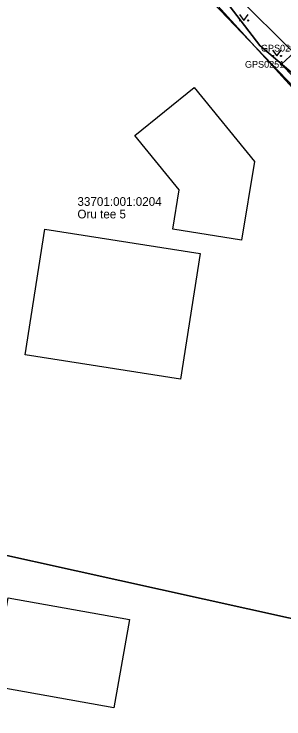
# Model space of a CAD drawing. Extents: x 551623 to 559850, y 6561220 to 6567135.
# Drawn here: x 557214.1 to 557242, y 6565424.7 to 6565497.6 of the extents above; entities that cross this region are included whole.
import ezdxf

# ---------------------------------------------------------------- set-up
doc = ezdxf.new("R2010")
doc.units = 0
for name, color, linetype in [('AED', 7, 'Continuous'), ('HALJASTUS', 7, 'Continuous'), ('Hoone Elu- või ühiskondlik hoone', 7, 'Continuous'), ('Hoone Kõrval- või tootmishoone', 7, 'Continuous'), ('HOONEDET', 7, 'Continuous'), ('KTRASS', 7, 'Continuous'), ('MOOTMPUNKT', 7, 'Continuous'), ('MOOTNR', 7, 'Continuous'), ('MOOTPIIR', 7, 'Continuous'), ('PIIR', 7, 'Continuous'), ('VTRASS', 7, 'Continuous')]:
    doc.layers.add(name, color=color, linetype=linetype)

msp = doc.modelspace()

# ---------------------------------------------------------------- linework, layer by layer
at = {"layer": 'AED'}
msp.add_lwpolyline([(557245.861, 6565487.031), (557235.4, 6565497.994), (557227.832, 6565505.86), (557222.74, 6565511.164)], dxfattribs=at)
at = {"layer": 'HALJASTUS'}
for p, q in [((557237.39, 6565497.52), (557237.853, 6565496.914)), ((557237.853, 6565496.914), (557238.299, 6565497.52)), ((557240.795, 6565493.859), (557241.258, 6565493.252)), ((557241.258, 6565493.252), (557241.704, 6565493.859))]:
    msp.add_line(p, q, dxfattribs=at)
for centre in [(557237.452, 6565496.914), (557238.281, 6565496.914), (557240.857, 6565493.252), (557241.686, 6565493.252)]:
    msp.add_circle(centre, 0.055, dxfattribs=at)
at = {"layer": 'Hoone Elu- või ühiskondlik hoone'}
msp.add_lwpolyline([(557215.258, 6565462.324), (557217.29, 6565475.312), (557233.345, 6565472.8), (557231.299, 6565459.814)], close=True, dxfattribs=at)
at = {"layer": 'Hoone Kõrval- või tootmishoone'}
for points in [[(557232.717, 6565489.97), (557238.935, 6565482.315), (557237.614, 6565474.171), (557230.514, 6565475.328), (557231.174, 6565479.38), (557226.597, 6565485.005)], [(557224.413, 6565425.812), (557211.885, 6565428.039), (557213.508, 6565437.166), (557226.036, 6565434.939)]]:
    msp.add_lwpolyline(points, close=True, dxfattribs=at)
at = {"layer": 'HOONEDET'}
msp.add_lwpolyline([(557247.644, 6565489.601), (557243.529, 6565494.054), (557241.728, 6565492.389), (557245.843, 6565487.936)], close=True, dxfattribs=at)
at = {"layer": 'KTRASS'}
msp.add_lwpolyline([(557205.717, 6565533.399), (557204.433, 6565532.424), (557219.788, 6565515.834), (557233.748, 6565500.018), (557248.476, 6565483.759), (557269.867, 6565466.703)], dxfattribs=at)
at = {"layer": 'MOOTMPUNKT'}
msp.add_circle((557241.74, 6565492.377), 0.1, dxfattribs=at)
at = {"layer": 'MOOTPIIR'}
msp.add_lwpolyline([(557235.4, 6565497.994), (557248.331, 6565484.432), (557276.192, 6565462.024), (557279.213, 6565459.151), (557286.856, 6565453.469), (557305.225, 6565440.839), (557322.658, 6565430.028), (557326.488, 6565428.079), (557330.051, 6565434.091), (557331.88, 6565436.849), (557333.867, 6565439.899), (557329.025, 6565443.057), (557326.821, 6565445.543), (557320.441, 6565449.065), (557314.821, 6565449.606), (557293.651, 6565464.284), (557286.242, 6565470.531), (557283.114, 6565473.118), (557277.973, 6565478.317), (557269.748, 6565483.211), (557260.359, 6565490.738), (557251.832, 6565498.956)], dxfattribs=at)
at = {"layer": 'PIIR'}
for points in [[(557224.65, 6565513.73), (557217.51, 6565539.84), (557220.72, 6565535.64), (557246.92, 6565501.3), (557275.95, 6565476.52), (557283.59, 6565470.01), (557285.82, 6565468.48), (557319.26, 6565446.05), (557321.79, 6565446.66), (557331.72, 6565439.99), (557325.05, 6565430.04), (557276.37, 6565462.87), (557239.51, 6565494.32)], [(557212.93, 6565510.39), (557224.65, 6565513.73), (557239.51, 6565494.32), (557276.37, 6565462.87), (557268.92, 6565429.26), (557198.56, 6565444.83)], [(557198.56, 6565444.83), (557268.92, 6565429.26), (557260.08, 6565388.65), (557181.84, 6565376.33), (557185.44, 6565385.02)]]:
    msp.add_lwpolyline(points, close=True, dxfattribs=at)
at = {"layer": 'VTRASS'}
msp.add_lwpolyline([(557211.782, 6565529.485), (557223.052, 6565517.415), (557231.132, 6565505.445), (557248.937, 6565487.668), (557250.172, 6565486.435), (557266.642, 6565471.985), (557286.146, 6565457.059), (557288.792, 6565455.035), (557290.742, 6565453.555)], dxfattribs=at)

# ---------------------------------------------------------------- texts
at = {"layer": 'MOOTNR'}
for s, p in [('GPS0250 ', (557239.61, 6565493.704)), ('GPS0251 ', (557237.96, 6565492.026))]:
    msp.add_text(s, height=0.7, dxfattribs=at).set_placement(p)
at = {"layer": 'PIIR'}
for s, p in [('33701:001:0204', (557220.652, 6565477.738)), ('Oru tee 5', (557220.652, 6565476.438))]:
    msp.add_text(s, height=0.9, dxfattribs=at).set_placement(p)

doc.saveas('drawing.dxf')
